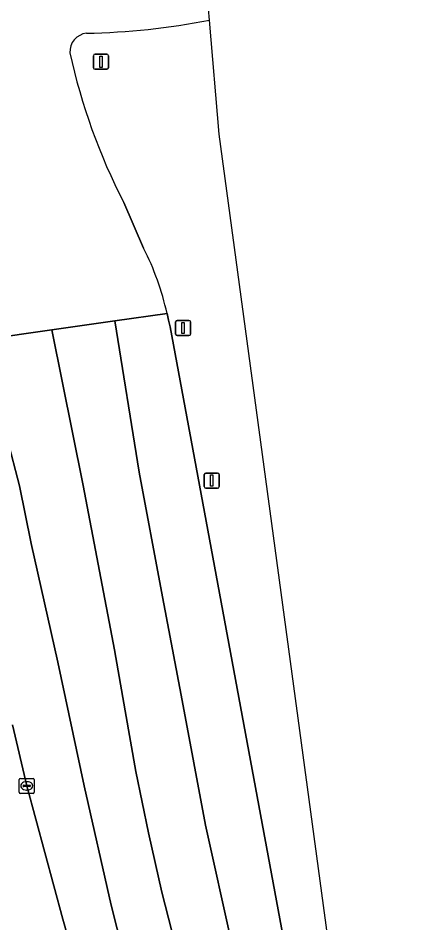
# Model space of a CAD drawing. Extents: x 158086 to 159499, y 382904 to 383981.
# Drawn here: x 159337.5 to 159363.5, y 383468.9 to 383529 of the extents above; entities that cross this region are included whole.
import ezdxf

# ---------------------------------------------------------------- set-up
doc = ezdxf.new("R2010")
doc.units = 0
for name, color, linetype in [('IMGEO_Berm_groen', 7, 'Continuous'), ('IMGEO_Kolk', 7, 'Continuous'), ('IMGEO_Lichtmast', 7, 'Continuous'), ('IMGEO_Rijbaan_regionaal_gesloten', 7, 'Continuous'), ('IMGEO_Verkeersbordpaal', 7, 'Continuous')]:
    doc.layers.add(name, color=color, linetype=linetype)

msp = doc.modelspace()

# ---------------------------------------------------------------- linework, layer by layer
at = {"layer": 'IMGEO_Berm_groen'}
for points in [[(159361.209, 383445.028), (159350.892, 383521.287), (159350.246, 383528.852)], [(159344.547, 383516.741), (159345.874, 383513.706)], [(159347.426, 383509.383), (159347.521, 383508.93), (159347.634, 383508.482), (159355.25, 383467.399)], [(159357.835, 383414.136), (159357.62, 383414.834), (159348.808, 383442.105), (159345.837, 383451.356), (159342.794, 383461.103), (159340.506, 383469.154), (159338.104, 383478.008), (159337.146, 383482.059)]]:
    msp.add_lwpolyline(points, dxfattribs=at)
for centre, radius, start, end in [((159341.193, 383575.258), 47.281, 271.06857, 281.03859), ((159342.222, 383526.737), 1.257, 96.72571, 182.65227), ((159381.295, 383535.593), 41.301, 192.46362, 207.15781), ((159329.528, 383505.398), 18.336, 12.55358, 26.9437)]:
    msp.add_arc(centre, radius, start, end, dxfattribs=at)
at = {"layer": 'IMGEO_Kolk'}
for p, q in [((159337.603, 383477.582), (159337.603, 383478.434)), ((159337.678, 383478.508), (159338.53, 383478.508)), ((159337.862, 383478.002), (159337.862, 383478.014)), ((159338.3, 383477.965), (159337.902, 383477.965)), ((159337.905, 383478.051), (159338.303, 383478.051)), ((159338.091, 383478.288), (159338.116, 383478.288)), ((159338.346, 383478.014), (159338.346, 383478.002)), ((159338.604, 383478.434), (159338.604, 383477.582)), ((159338.53, 383477.508), (159337.678, 383477.508)), ((159338.114, 383477.728), (159338.089, 383477.728))]:
    msp.add_line(p, q, dxfattribs=at)
for points in [[(159337.603, 383477.582), (159337.603, 383478.434)], [(159337.678, 383478.508), (159338.53, 383478.508)], [(159338.604, 383478.434), (159338.604, 383477.582)], [(159338.53, 383477.508), (159337.678, 383477.508)]]:
    msp.add_lwpolyline(points, dxfattribs=at)
for centre, radius, start, end in [((159337.68, 383478.432), 0.0765, 91.55205, 178.44795), ((159337.68, 383478.432), 0.0765, 91.55205, 178.44795), ((159337.902, 383478.011), 0.0403, 85.87752, 175.75265), ((159337.899, 383478.001), 0.0366, 178.93798, 274.71019), ((159338.303, 383478.008), 0.043, 264.86636, 352.45326), ((159338.307, 383478.013), 0.0386, 1.73085, 96.63898), ((159338.528, 383478.432), 0.0765, 1.55205, 88.44795), ((159338.528, 383478.432), 0.0765, 1.55205, 88.44795), ((159337.68, 383477.584), 0.0765, 181.55205, 268.44795), ((159337.68, 383477.584), 0.0765, 181.55205, 268.44795), ((159338.528, 383477.584), 0.0765, 271.55205, 358.44795), ((159338.528, 383477.584), 0.0765, 271.55205, 358.44795)]:
    msp.add_arc(centre, radius, start, end, dxfattribs=at)
for centre, major_axis, ratio, start_param, end_param in [((159338.09, 383478.008), (-0.387, 0.002), 0.722429, 4.712389, 7.853982), ((159338.115, 383478.008), (-0.39, 0.002), 0.717154, 1.570796, 4.712389)]:
    msp.add_ellipse(centre, major_axis=major_axis, ratio=ratio, start_param=start_param, end_param=end_param, dxfattribs=at)
at = {"layer": 'IMGEO_Lichtmast'}
for p, q in [((159342.542, 383525.693), (159342.542, 383526.493)), ((159342.542, 383526.493), (159342.542, 383525.693)), ((159342.642, 383526.593), (159343.432, 383526.593)), ((159343.432, 383526.593), (159342.642, 383526.593)), ((159343.532, 383526.493), (159343.532, 383525.693)), ((159343.532, 383525.693), (159343.532, 383526.493)), ((159343.432, 383525.593), (159342.642, 383525.593)), ((159342.642, 383525.593), (159343.432, 383525.593)), ((159349.901, 383497.878), (159349.901, 383498.678)), ((159349.901, 383498.678), (159349.901, 383497.878)), ((159350.001, 383498.778), (159350.791, 383498.778)), ((159350.791, 383498.778), (159350.001, 383498.778)), ((159350.891, 383498.678), (159350.891, 383497.878)), ((159350.891, 383497.878), (159350.891, 383498.678)), ((159350.791, 383497.778), (159350.001, 383497.778)), ((159350.001, 383497.778), (159350.791, 383497.778))]:
    msp.add_line(p, q, dxfattribs=at)
for points in [[(159342.962, 383526.468), (159343.112, 383526.468), (159343.112, 383525.718), (159342.962, 383525.718), (159342.962, 383526.468)], [(159350.321, 383498.653), (159350.471, 383498.653), (159350.471, 383497.903), (159350.321, 383497.903), (159350.321, 383498.653)]]:
    msp.add_lwpolyline(points, dxfattribs=at)
for centre, start, end in [((159342.642, 383526.493), 90, 180), ((159342.642, 383526.493), 90, 180), ((159343.432, 383526.493), 0, 90), ((159343.432, 383526.493), 360, 90), ((159342.642, 383525.693), 180, 270), ((159342.642, 383525.693), 180, 270), ((159343.432, 383525.693), 270, 0), ((159343.432, 383525.693), 270, 0), ((159350.001, 383498.678), 90, 180), ((159350.001, 383498.678), 90, 180), ((159350.791, 383498.678), 0, 90), ((159350.791, 383498.678), 360, 90), ((159350.001, 383497.878), 180, 270), ((159350.001, 383497.878), 180, 270), ((159350.791, 383497.878), 270, 0), ((159350.791, 383497.878), 270, 0)]:
    msp.add_arc(centre, 0.1, start, end, dxfattribs=at)
at = {"layer": 'IMGEO_Rijbaan_regionaal_gesloten'}
for points in [[(159350.246, 383528.852), (159349.794, 383534.147)], [(159345.874, 383513.706), (159344.547, 383516.741)], [(159335.216, 383507.968), (159335.279, 383507.646), (159339.767, 383508.288), (159343.953, 383508.886), (159347.426, 383509.383)], [(159355.25, 383467.399), (159347.634, 383508.482), (159347.521, 383508.93), (159347.426, 383509.383), (159343.953, 383508.886), (159345.579, 383498.832), (159347.066, 383490.921), (159348.426, 383483.683), (159349.984, 383475.394), (159351.736, 383467.526), (159353.698, 383459.708), (159355.866, 383452.138), (159357.932, 383445.539), (159360.304, 383437.965), (159361.498, 383434.154), (159362.694, 383430.635), (159363.503, 383428.067), (159361.905, 383439.883), (159361.209, 383445.028)], [(159351.736, 383467.526), (159349.984, 383475.394), (159348.426, 383483.683), (159347.066, 383490.921), (159345.579, 383498.832), (159343.953, 383508.886), (159339.767, 383508.288), (159341.853, 383497.961), (159343.939, 383487.039), (159344.646, 383483.003), (159345.354, 383478.967), (159346.197, 383474.895), (159347.087, 383470.961), (159349.096, 383463.099)], [(159349.096, 383463.099), (159347.087, 383470.961), (159346.197, 383474.895), (159345.354, 383478.967), (159344.646, 383483.003), (159343.939, 383487.039), (159341.853, 383497.961), (159339.767, 383508.288), (159335.279, 383507.646), (159335.953, 383504.21), (159337.63, 383497.935), (159338.403, 383494.095), (159340.169, 383486.214), (159341.925, 383478.008), (159343.712, 383470.094), (159345.732, 383462.147)], [(159337.146, 383482.059), (159338.104, 383478.008), (159340.506, 383469.154), (159342.794, 383461.103), (159345.837, 383451.356), (159348.808, 383442.105), (159357.62, 383414.834), (159357.835, 383414.136), (159360.512, 383415.849), (159356.247, 383428.805), (159353.963, 383435.903), (159351.496, 383443.377), (159349.024, 383451.028), (159347.783, 383454.866), (159346.603, 383458.722), (159345.732, 383462.147), (159343.712, 383470.094), (159341.925, 383478.008), (159340.169, 383486.214), (159338.403, 383494.095), (159337.63, 383497.935), (159335.953, 383504.21)]]:
    msp.add_lwpolyline(points, dxfattribs=at)
for centre, radius, start, end in [((159341.193, 383575.258), 47.281, 271.06857, 281.03859), ((159342.222, 383526.737), 1.257, 96.72571, 182.65227), ((159381.295, 383535.593), 41.301, 192.46362, 207.15781), ((159329.528, 383505.398), 18.336, 12.55358, 26.9437)]:
    msp.add_arc(centre, radius, start, end, dxfattribs=at)
at = {"layer": 'IMGEO_Verkeersbordpaal'}
for p, q in [((159347.997, 383508.013), (159347.997, 383508.813)), ((159347.997, 383508.813), (159347.997, 383508.013)), ((159348.097, 383508.913), (159348.887, 383508.913)), ((159348.887, 383508.913), (159348.097, 383508.913)), ((159348.987, 383508.813), (159348.987, 383508.013)), ((159348.987, 383508.013), (159348.987, 383508.813)), ((159348.887, 383507.913), (159348.097, 383507.913)), ((159348.097, 383507.913), (159348.887, 383507.913))]:
    msp.add_line(p, q, dxfattribs=at)
msp.add_lwpolyline([(159348.417, 383508.788), (159348.567, 383508.788), (159348.567, 383508.038), (159348.417, 383508.038), (159348.417, 383508.788)], dxfattribs=at)
for centre, start, end in [((159348.097, 383508.813), 90, 180), ((159348.097, 383508.813), 90, 180), ((159348.887, 383508.813), 0, 90), ((159348.887, 383508.813), 360, 90), ((159348.097, 383508.013), 180, 270), ((159348.097, 383508.013), 180, 270), ((159348.887, 383508.013), 270, 0), ((159348.887, 383508.013), 270, 0)]:
    msp.add_arc(centre, 0.1, start, end, dxfattribs=at)

doc.saveas('drawing.dxf')
